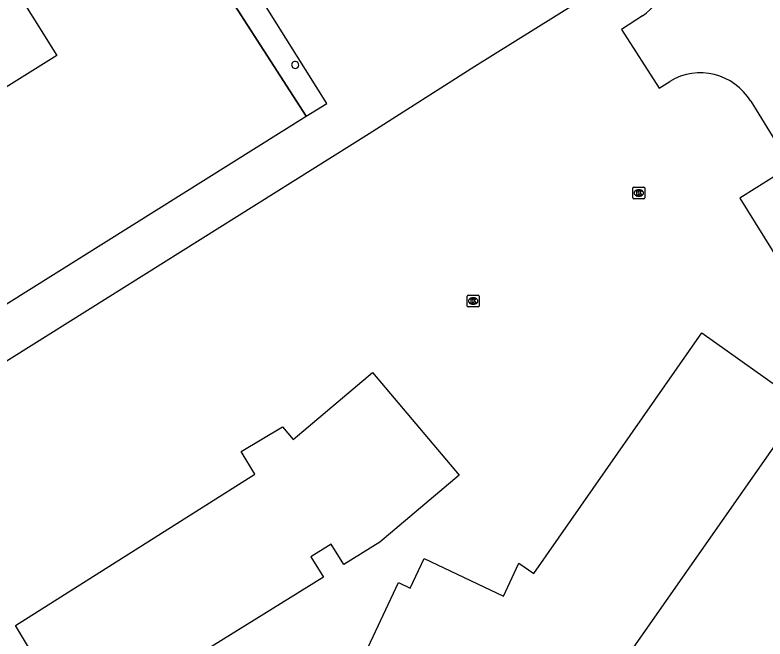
# Model space of a CAD drawing. Extents: x 159280 to 160375, y 384531 to 385872.
# Drawn here: x 159467.8 to 159531.5, y 385255.7 to 385308.7 of the extents above; entities that cross this region are included whole.
import ezdxf

# ---------------------------------------------------------------- set-up
doc = ezdxf.new("R2010")
doc.units = 0
for name, color, linetype in [('IMGEO_Kolk', 7, 'Continuous'), ('IMGEO_Pand', 7, 'Continuous'), ('IMGEO_Pand_overbouw', 7, 'Continuous'), ('IMGEO_Pand_vergunning_verleend', 7, 'Continuous'), ('IMGEO_Parkeervlak_open', 7, 'Continuous'), ('IMGEO_Rijbaan_lokaal_open', 7, 'Continuous'), ('IMGEO_Voetgangersgebied_open', 7, 'Continuous')]:
    doc.layers.add(name, color=color, linetype=linetype)

msp = doc.modelspace()

# ---------------------------------------------------------------- linework, layer by layer
at = {"layer": 'IMGEO_Kolk'}
for p, q in [((159520.284, 385293.171), (159520.284, 385294.023)), ((159520.359, 385294.097), (159521.211, 385294.097)), ((159520.772, 385293.877), (159520.797, 385293.877)), ((159521.285, 385294.023), (159521.285, 385293.171)), ((159521.211, 385293.097), (159520.359, 385293.097)), ((159520.795, 385293.317), (159520.77, 385293.317)), ((159506.199, 385283.991), (159506.199, 385284.843)), ((159506.274, 385284.917), (159507.126, 385284.917)), ((159506.687, 385284.697), (159506.712, 385284.697)), ((159507.2, 385284.843), (159507.2, 385283.991)), ((159507.126, 385283.917), (159506.274, 385283.917)), ((159506.71, 385284.137), (159506.685, 385284.137))]:
    msp.add_line(p, q, dxfattribs=at)
for points in [[(159520.284, 385293.171), (159520.284, 385294.023)], [(159520.359, 385294.097), (159521.211, 385294.097)], [(159520.605, 385293.797), (159520.728, 385293.797), (159520.728, 385293.646), (159520.858, 385293.797), (159521.022, 385293.797), (159520.876, 385293.646), (159521.029, 385293.397), (159520.877, 385293.397), (159520.792, 385293.561), (159520.728, 385293.494), (159520.728, 385293.397), (159520.605, 385293.397), (159520.605, 385293.797)], [(159521.285, 385294.023), (159521.285, 385293.171)], [(159521.211, 385293.097), (159520.359, 385293.097)], [(159506.199, 385283.991), (159506.199, 385284.843)], [(159506.274, 385284.917), (159507.126, 385284.917)], [(159506.52, 385284.617), (159506.643, 385284.617), (159506.643, 385284.466), (159506.773, 385284.617), (159506.937, 385284.617), (159506.791, 385284.466), (159506.944, 385284.217), (159506.792, 385284.217), (159506.707, 385284.381), (159506.643, 385284.314), (159506.643, 385284.217), (159506.52, 385284.217), (159506.52, 385284.617)], [(159507.2, 385284.843), (159507.2, 385283.991)], [(159507.126, 385283.917), (159506.274, 385283.917)]]:
    msp.add_lwpolyline(points, dxfattribs=at)
for centre, start, end in [((159520.361, 385294.021), 91.55205, 178.44795), ((159520.361, 385294.021), 91.55205, 178.44795), ((159521.209, 385294.021), 1.55205, 88.44795), ((159521.209, 385294.021), 1.55205, 88.44795), ((159520.361, 385293.173), 181.55205, 268.44795), ((159520.361, 385293.173), 181.55205, 268.44795), ((159521.209, 385293.173), 271.55205, 358.44795), ((159521.209, 385293.173), 271.55205, 358.44795), ((159506.276, 385284.841), 91.55205, 178.44795), ((159506.276, 385284.841), 91.55205, 178.44795), ((159507.124, 385284.841), 1.55205, 88.44795), ((159507.124, 385284.841), 1.55205, 88.44795), ((159506.276, 385283.993), 181.55205, 268.44795), ((159506.276, 385283.993), 181.55205, 268.44795), ((159507.124, 385283.993), 271.55205, 358.44795), ((159507.124, 385283.993), 271.55205, 358.44795)]:
    msp.add_arc(centre, 0.0765, start, end, dxfattribs=at)
for centre, major_axis, ratio, start_param, end_param in [((159520.771, 385293.597), (-0.387, 0.002), 0.722429, 4.712389, 7.853982), ((159520.796, 385293.597), (-0.39, 0.002), 0.717154, 1.570796, 4.712389), ((159506.686, 385284.417), (-0.387, 0.002), 0.722429, 4.712389, 7.853982), ((159506.711, 385284.417), (-0.39, 0.002), 0.717154, 1.570796, 4.712389)]:
    msp.add_ellipse(centre, major_axis=major_axis, ratio=ratio, start_param=start_param, end_param=end_param, dxfattribs=at)
at = {"layer": 'IMGEO_Pand'}
for points in [[(159394.563, 385325.104), (159402.485, 385312.665), (159400.596, 385311.48), (159430.445, 385263.896), (159444.541, 385272.72), (159445.724, 385270.83), (159492.501, 385300.115), (159484.487, 385312.598), (159486.385, 385313.787), (159466.895, 385344.913), (159461.972, 385341.84), (159458.781, 385346.947), (159457.065, 385349.663)], [(159415.639, 385320.052), (159448.973, 385340.92), (159471.302, 385305.29), (159437.94, 385284.429), (159415.639, 385320.052)]]:
    msp.add_lwpolyline(points, dxfattribs=at)
for centre, radius, start, end in [((159491.568, 385304.481), 0.3, 83.61151, 271.02692), ((159491.587, 385304.48), 0.299, 267.31921, 87.31921)]:
    msp.add_arc(centre, radius, start, end, dxfattribs=at)
at = {"layer": 'IMGEO_Pand_overbouw'}
msp.add_lwpolyline([(159484.487, 385312.598), (159492.501, 385300.115), (159494.256, 385301.209), (159486.385, 385313.787)], close=True, dxfattribs=at)
at = {"layer": 'IMGEO_Pand_vergunning_verleend'}
for points in [[(159496.66, 385252.651), (159500.362, 385260.489), (159501.361, 385260.018), (159502.546, 385262.527), (159509.273, 385259.35), (159510.595, 385262.149), (159511.859, 385261.266), (159526.151, 385281.718), (159534.746, 385275.587), (159518.36, 385252.185), (159517.233, 385252.717), (159513.456, 385244.718), (159496.66, 385252.651)], [(159467.783, 385256.835), (159488.142, 385269.706), (159486.984, 385271.636), (159490.487, 385273.739), (159491.406, 385272.652), (159498.141, 385278.346), (159505.514, 385269.624), (159498.781, 385263.932), (159495.7, 385262.024), (159494.631, 385263.75), (159492.905, 385262.68), (159493.974, 385260.954), (159473.098, 385248.022), (159467.783, 385256.835)]]:
    msp.add_lwpolyline(points, dxfattribs=at)
at = {"layer": 'IMGEO_Parkeervlak_open'}
msp.add_lwpolyline([(159533.72, 385295.863), (159529.37, 385293.144), (159536.183, 385282.224), (159540.536, 385284.937)], dxfattribs=at)
at = {"layer": 'IMGEO_Rijbaan_lokaal_open'}
for points in [[(159521.093, 385308.643), (159519.319, 385307.501), (159522.529, 385302.505), (159523.417, 385303.075)], [(159530.299, 385301.384), (159533.72, 385295.863)]]:
    msp.add_lwpolyline(points, dxfattribs=at)
for centre, radius, start, end in [((159518.909, 385312.017), 4.019, 302.90811, 121.69203), ((159526.01, 385298.779), 5.018, 31.27339, 121.1169)]:
    msp.add_arc(centre, radius, start, end, dxfattribs=at)
at = {"layer": 'IMGEO_Voetgangersgebied_open'}
msp.add_lwpolyline([(159426.009, 385253.608), (159497.859, 385298.653), (159506.85, 385304.364), (159515.25, 385309.623), (159513.073, 385313.056)], dxfattribs=at)

doc.saveas('drawing.dxf')
